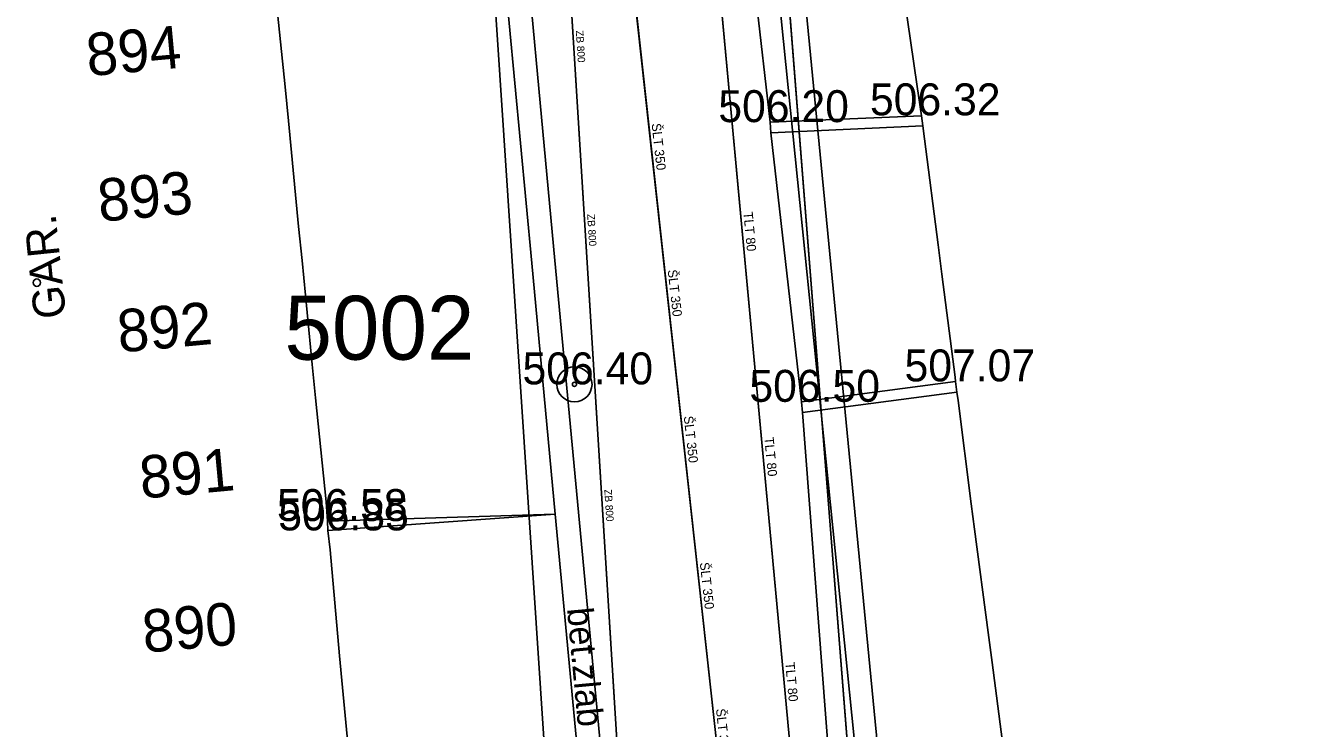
# Model space of a CAD drawing. Extents: x -669642 to -669119, y -1131006 to -1130466.
# Drawn here: x -669398.13 to -669367.79, y -1130878.99 to -1130862.49 of the extents above; entities that cross this region are included whole.
import ezdxf

# ---------------------------------------------------------------- set-up
doc = ezdxf.new("R2010")
doc.units = 0
for name, color, linetype in [('G_Bod_tecka', 7, 'Continuous'), ('G_Bod_vyska', 7, 'Continuous'), ('G_Bodove_pole', 7, 'Continuous'), ('G_Breh_Teren', 7, 'Continuous'), ('G_Budovy-znacky', 7, 'Continuous'), ('G_Budovy_Objekty', 7, 'Continuous'), ('G_Budovy_vstupy', 7, 'Continuous'), ('G_Cesty_Schody', 7, 'Continuous'), ('G_Cisla_jina', 7, 'Continuous'), ('G_Plochy_zpevnene', 7, 'Continuous'), ('G_Popisy_objektu', 7, 'Continuous'), ('G_Popisy_povrchu', 7, 'Continuous'), ('G_Z_ELsilove_nadz_kotovane', 7, 'Continuous'), ('G_Z_ELsilove_podz_kotovane', 7, 'Continuous'), ('G_Z_KANAL_podz_kotovane', 7, 'Continuous'), ('G_Z_PLYNY_podz_geodeticky', 7, 'Continuous'), ('G_Z_SPOJE_nadz_kotovane', 7, 'Continuous'), ('G_Z_VODA_podz_kotovane', 7, 'Continuous'), ('Vrstva 12', 7, 'Continuous'), ('Vrstva 26', 7, 'Continuous'), ('Vrstva 3', 7, 'Continuous'), ('Vrstva 4', 7, 'Continuous'), ('Vrstva 5', 7, 'Continuous')]:
    doc.layers.add(name, color=color, linetype=linetype)

msp = doc.modelspace()

# ---------------------------------------------------------------- linework, layer by layer
at = {"layer": 'G_Bod_tecka'}
for p, q in [((-669377.1, -1130864.59), (-669377.1, -1130864.59)), ((-669380.64, -1130864.75), (-669380.64, -1130864.75)), ((-669385.24, -1130870.91), (-669385.24, -1130870.91)), ((-669376.28, -1130870.84), (-669376.28, -1130870.84)), ((-669379.91, -1130871.32), (-669379.91, -1130871.32)), ((-669391.03, -1130874.12), (-669391.03, -1130874.12)), ((-669391, -1130874.34), (-669391, -1130874.34))]:
    msp.add_line(p, q, dxfattribs=at)
at = {"layer": 'G_Bodove_pole'}
for radius in [0.412, 0.05]:
    msp.add_circle((-669385.24, -1130870.91), radius, dxfattribs=at)
at = {"layer": 'G_Breh_Teren'}
for p, q in [((-669391.04, -1130874.12), (-669385.69, -1130873.96)), ((-669385.69, -1130873.96), (-669391.03, -1130874.34))]:
    msp.add_line(p, q, dxfattribs=at)
at = {"layer": 'G_Budovy-znacky'}
msp.add_circle((-669397.87, -1130868.521), 0.0875, dxfattribs=at)
at = {"layer": 'G_Budovy_Objekty'}
for p, q in [((-669392.04, -1130863.92), (-669391.96, -1130864.72)), ((-669377.19, -1130863.91), (-669377.09, -1130864.6)), ((-669377.09, -1130864.6), (-669377.06, -1130864.84)), ((-669377.06, -1130864.84), (-669377.02, -1130865.14)), ((-669391.72, -1130867.2), (-669391.64, -1130868)), ((-669376.61, -1130868.32), (-669376.7, -1130867.63)), ((-669391.4, -1130870.44), (-669391.32, -1130871.23)), ((-669376.3, -1130870.74), (-669376.29, -1130870.84)), ((-669376.29, -1130870.84), (-669376.26, -1130871.09)), ((-669376.26, -1130871.09), (-669376.23, -1130871.29)), ((-669391.04, -1130874.12), (-669391.07, -1130873.67)), ((-669375.92, -1130873.72), (-669375.84, -1130874.31)), ((-669391.03, -1130874.34), (-669391.04, -1130874.12)), ((-669390.98, -1130874.8), (-669391.03, -1130874.34)), ((-669375.43, -1130877.44), (-669375.52, -1130876.74)), ((-669390.69, -1130878.03), (-669390.76, -1130877.29))]:
    msp.add_line(p, q, dxfattribs=at)
at = {"layer": 'G_Budovy_vstupy'}
for p, q in [((-669392.04, -1130863.92), (-669392.29, -1130861.43)), ((-669377.53, -1130861.54), (-669377.19, -1130863.91)), ((-669391.72, -1130867.2), (-669391.96, -1130864.72)), ((-669377.02, -1130865.14), (-669376.7, -1130867.63)), ((-669391.4, -1130870.44), (-669391.64, -1130868)), ((-669376.61, -1130868.32), (-669376.3, -1130870.74)), ((-669391.07, -1130873.67), (-669391.32, -1130871.23)), ((-669376.23, -1130871.29), (-669375.92, -1130873.72)), ((-669375.84, -1130874.31), (-669375.52, -1130876.74)), ((-669390.76, -1130877.29), (-669390.98, -1130874.8)), ((-669375.43, -1130877.44), (-669375.12, -1130879.82)), ((-669390.46, -1130880.47), (-669390.69, -1130878.03))]:
    msp.add_line(p, q, dxfattribs=at)
at = {"layer": 'G_Cesty_Schody'}
msp.add_lwpolyline([(-669382.78, -1130910.58), (-669382.75, -1130907.96), (-669382.72, -1130905.36), (-669382.74, -1130902.5), (-669382.82, -1130900.37), (-669383.02, -1130897.17), (-669383.29, -1130893.97), (-669384.48, -1130880.99), (-669385.7, -1130868), (-669386.62, -1130858.14), (-669387.56, -1130848.27), (-669387.82, -1130845.92)], dxfattribs=at)
at = {"layer": 'G_Plochy_zpevnene'}
for p, q in [((-669380.64, -1130864.75), (-669382.89, -1130845.29)), ((-669380.64, -1130864.75), (-669377.09, -1130864.6)), ((-669380.63, -1130865), (-669380.64, -1130864.75)), ((-669380.63, -1130865), (-669377.06, -1130864.84)), ((-669379.91, -1130871.32), (-669380.63, -1130865)), ((-669379.91, -1130871.32), (-669376.29, -1130870.84)), ((-669379.88, -1130871.57), (-669376.26, -1130871.09)), ((-669379.88, -1130871.57), (-669379.91, -1130871.32)), ((-669378.81, -1130885.64), (-669379.88, -1130871.57))]:
    msp.add_line(p, q, dxfattribs=at)
for points in [[(-669385.69, -1130873.96), (-669386.24, -1130868.06), (-669387.17, -1130858.19), (-669388.1, -1130848.33), (-669388.69, -1130842.19), (-669389.28, -1130836.06)], [(-669383.27, -1130905.69), (-669383.26, -1130905.36), (-669383.28, -1130902.52), (-669383.36, -1130900.39), (-669383.56, -1130897.2), (-669383.83, -1130894.01), (-669385.03, -1130881.03), (-669385.69, -1130873.96)]]:
    msp.add_lwpolyline(points, dxfattribs=at)
at = {"layer": 'G_Z_ELsilove_nadz_kotovane'}
msp.add_lwpolyline([(-669380.615, -1130853.723), (-669377.897, -1130881.732)], dxfattribs=at)
at = {"layer": 'G_Z_ELsilove_podz_kotovane'}
msp.add_lwpolyline([(-669391.83, -1130758.66), (-669387.04, -1130787.16), (-669380.84, -1130853.82), (-669376.27, -1130911.91), (-669375.45, -1130932.67), (-669367.41, -1130949.86), (-669354.28, -1130962.65), (-669322.79, -1130989.32), (-669305.7, -1131000.09), (-669304.07, -1131000.6)], dxfattribs=at)
at = {"layer": 'G_Z_KANAL_podz_kotovane'}
msp.add_lwpolyline([(-669382.19, -1130912.29), (-669385.85, -1130853.42), (-669386.05, -1130847.79)], dxfattribs=at)
at = {"layer": 'G_Z_PLYNY_podz_geodeticky'}
msp.add_lwpolyline([(-669390.43, -1130771.32), (-669388.94, -1130781.38), (-669387.27, -1130793.84), (-669384.52, -1130818.24), (-669383.72, -1130826.65), (-669382.93, -1130835.15), (-669382.21, -1130842.83), (-669381.73, -1130851.41), (-669380.44, -1130861.77), (-669378.34, -1130882.46)], dxfattribs=at)
at = {"layer": 'G_Z_SPOJE_nadz_kotovane'}
msp.add_lwpolyline([(-669388.86, -1130835.53), (-669383.8, -1130911.82)], dxfattribs=at)
at = {"layer": 'G_Z_VODA_podz_kotovane'}
for points in [[(-669391.66, -1130786.81), (-669388.98, -1130811.25), (-669386.68, -1130832.57), (-669385.37, -1130847.78), (-669384.56, -1130852.58), (-669384.56, -1130855.1), (-669381.69, -1130881.23), (-669380.22, -1130906.82), (-669380.35, -1130922.88), (-669379.95, -1130930.64), (-669376.8, -1130944.92), (-669375.17, -1130949.36), (-669369.9, -1130965.09), (-669368.33, -1130970.22)], [(-669373.45, -1130944.33), (-669373.67, -1130943.67), (-669376.37, -1130935.68), (-669378.15, -1130922.46), (-669378.08, -1130920.73), (-669378.01, -1130917.57), (-669378, -1130914.5), (-669377.65, -1130907.22), (-669378.04, -1130900.78), (-669379.71, -1130886.35), (-669379.94, -1130881.96), (-669382.49, -1130854.5), (-669382.67, -1130852.57), (-669384.09, -1130842.95), (-669385.34, -1130825.89), (-669387.02, -1130812.53), (-669389.23, -1130792.08)]]:
    msp.add_lwpolyline(points, dxfattribs=at)
at = {"layer": 'Vrstva 12'}
msp.add_lwpolyline([(-669382.192, -1130912.286), (-669385.85, -1130853.42), (-669386.05, -1130847.79)], dxfattribs=at)
at = {"layer": 'Vrstva 26'}
for points in [[(-669391.664, -1130786.81), (-669388.978, -1130811.253), (-669386.678, -1130832.566), (-669385.369, -1130847.782), (-669384.56, -1130852.58), (-669384.564, -1130855.105), (-669381.694, -1130881.226), (-669380.223, -1130906.82), (-669380.349, -1130922.883), (-669379.945, -1130930.641), (-669376.8, -1130944.921), (-669375.165, -1130949.355), (-669369.897, -1130965.087), (-669368.329, -1130970.216)], [(-669373.447, -1130944.334), (-669373.672, -1130943.667), (-669376.37, -1130935.675), (-669378.148, -1130922.46), (-669378.075, -1130920.733), (-669378.009, -1130917.569), (-669377.996, -1130914.501), (-669377.651, -1130907.219), (-669378.037, -1130900.779), (-669379.708, -1130886.353), (-669379.941, -1130881.959), (-669382.493, -1130854.498), (-669382.672, -1130852.568), (-669384.093, -1130842.945), (-669385.337, -1130825.888), (-669387.019, -1130812.528), (-669389.231, -1130792.082)]]:
    msp.add_lwpolyline(points, dxfattribs=at)
at = {"layer": 'Vrstva 5'}
for p, q in [((-669380.84, -1130853.82), (-669376.27, -1130911.91)), ((-669376.27, -1130911.91), (-669380.84, -1130853.82))]:
    msp.add_line(p, q, dxfattribs=at)

# ---------------------------------------------------------------- texts
at = {"layer": 'G_Bod_vyska'}
for s, p in [('506.32', (-669378.299, -1130864.59)), ('506.20', (-669381.861, -1130864.75)), ('506.40', (-669386.461, -1130870.91)), ('507.07', (-669377.487, -1130870.84)), ('506.50', (-669381.131, -1130871.32)), ('506.58', (-669392.229, -1130874.12)), ('506.85', (-669392.199, -1130874.34))]:
    msp.add_text(s, height=0.75, dxfattribs=at).set_placement(p)
at = {"layer": 'G_Bodove_pole'}
msp.add_text('5002', height=1.5, dxfattribs=at).set_placement((-669392.053, -1130870.33))
at = {"layer": 'G_Cisla_jina'}
for s, p in [('894', (-669396.665, -1130863.674)), ('893', (-669396.395, -1130867.094)), ('892', (-669395.935, -1130870.164)), ('891', (-669395.412, -1130873.598)), ('890', (-669395.348, -1130877.218))]:
    msp.add_text(s, height=1, rotation=5.2707, dxfattribs=at).set_placement(p)
at = {"layer": 'G_Popisy_objektu'}
msp.add_text('GAR.', height=0.75, rotation=95.8798, dxfattribs=at).set_placement((-669397.18, -1130869.33))
at = {"layer": 'G_Popisy_povrchu'}
msp.add_text('bet.zlab', height=0.6, rotation=275.3159, dxfattribs=at).set_placement((-669385.416, -1130876.176))
at = {"layer": 'Vrstva 3'}
for rotation, p in [(273.6117, (-669385.209, -1130862.6)), (273.4928, (-669384.942, -1130866.913)), (273.6117, (-669384.539, -1130873.381))]:
    msp.add_text('ZB 800', height=0.1755, rotation=rotation, dxfattribs=at).set_placement(p)
at = {"layer": 'Vrstva 4'}
for s, rotation, p in [('ŠLT 350', 276.2943, (-669383.429, -1130864.789)), ('TLT 80', 275.327, (-669381.273, -1130866.868)), ('ŠLT 350', 276.3243, (-669383.051, -1130868.226)), ('ŠLT 350', 276.3243, (-669382.674, -1130871.663)), ('TLT 80', 275.3286, (-669380.781, -1130872.156)), ('ŠLT 350', 276.2958, (-669382.296, -1130875.1)), ('TLT 80', 275.3286, (-669380.29, -1130877.446)), ('ŠLT 350', 276.2958, (-669381.918, -1130878.537))]:
    msp.add_text(s, height=0.2194, rotation=rotation, dxfattribs=at).set_placement(p)

doc.saveas('drawing.dxf')
